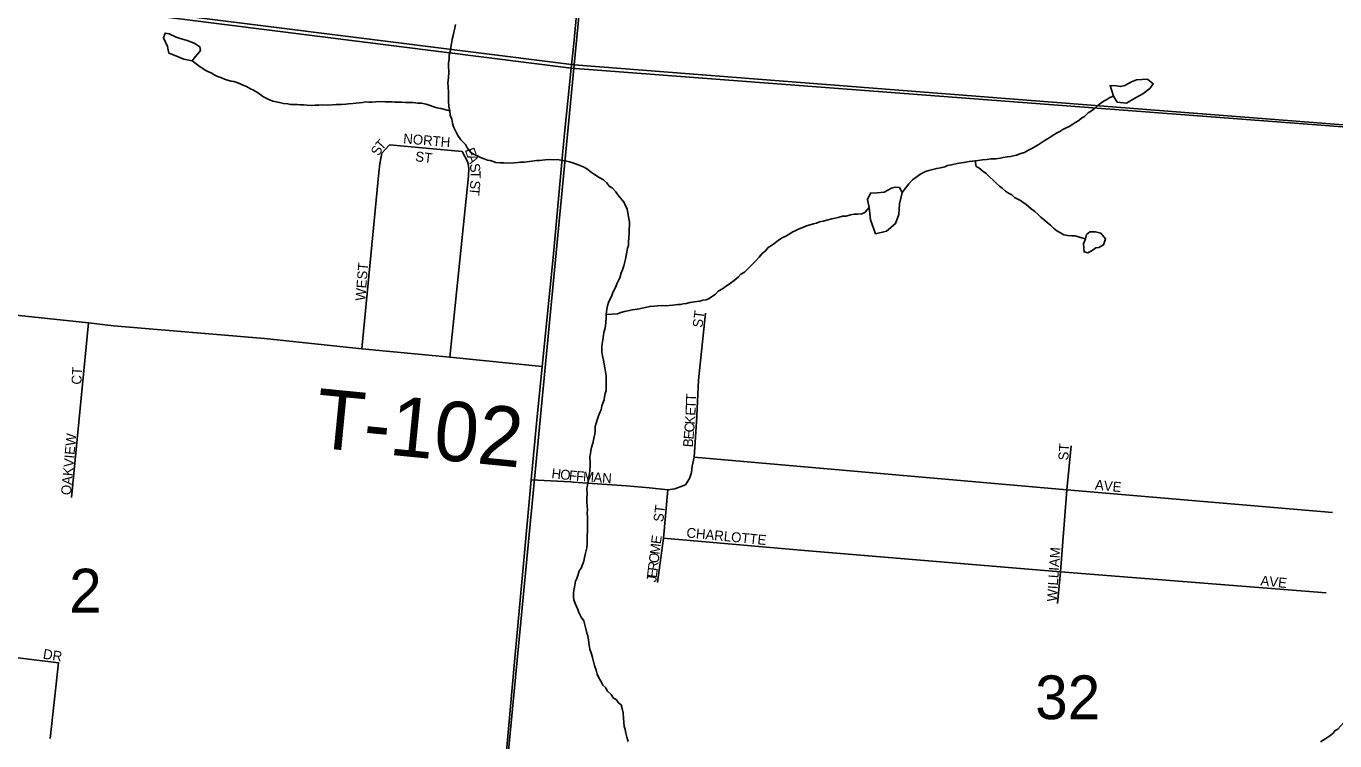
# Model space of a CAD drawing. Extents: x 1310247 to 1664935, y 284496 to 704931.
# Drawn here: x 1485510 to 1492120, y 540403 to 544010 of the extents above; entities that cross this region are included whole.
import ezdxf

# ---------------------------------------------------------------- set-up
doc = ezdxf.new("R2010")
doc.units = 0
for name, color, linetype in [('GM_P_State_Location', 7, 'Continuous'), ('GM_X_Adjacent_County', 7, 'Continuous'), ('GM_X_County', 7, 'Continuous'), ('GM_X_County_Subdivision_Text', 7, 'Continuous'), ('GM_X_Interstate_Shield', 7, 'Continuous'), ('GM_X_Minor_River', 7, 'Continuous'), ('GM_X_Minor_River_Text', 7, 'Continuous'), ('GM_X_State_Location', 7, 'Continuous'), ('GM_X_Township_Subdivision', 7, 'Continuous'), ('GM_X_US_Location', 7, 'Continuous')]:
    doc.layers.add(name, color=color, linetype=linetype)

msp = doc.modelspace()

# ---------------------------------------------------------------- linework, layer by layer
at = {"layer": 'GM_X_Adjacent_County'}
for points in [[(1504720.2, 542599), (1503488.5, 542713.6), (1499272.4, 543150.6), (1493875, 543372.5), (1493839.3, 543374), (1492978.2, 543439.4), (1488263.4, 543797.9), (1482806.6, 544485.6), (1481368.2, 544835.6), (1481346.1, 544841), (1477411.9, 545798.5)], [(1477411.9, 545798.5), (1481346.1, 544841), (1481368.2, 544835.6), (1482806.6, 544485.6), (1488263.4, 543797.9), (1492978.2, 543439.4), (1493839.3, 543374), (1493875, 543372.5), (1499272.4, 543150.6), (1503488.5, 542713.6), (1504720.2, 542599)]]:
    msp.add_lwpolyline(points, dxfattribs=at)
at = {"layer": 'GM_X_County'}
for points in [[(1483404.8, 549962.7), (1488796.9, 549175.7), (1488278.4, 543814.4), (1482824.4, 544500.5)], [(1488796.9, 549175.7), (1494320.9, 547636.3), (1493867.1, 543379.6), (1488278.4, 543814.4)], [(1488278.4, 543814.4), (1487769.1, 538508.9), (1482296.8, 539077.3), (1482824.4, 544500.5)], [(1493867.1, 543379.6), (1493300, 537979.3), (1487769.1, 538508.9), (1488278.4, 543814.4)]]:
    msp.add_lwpolyline(points, close=True, dxfattribs=at)
at = {"layer": 'GM_X_County_Subdivision_Text'}
msp.add_lwpolyline([(1488115.9, 542293), (1487650, 542339), (1487206, 542381.4), (1486714.4, 542433.7), (1485951.5, 542497.9), (1485824.3, 542512.5), (1485410, 542557)], dxfattribs=at)
at = {"layer": 'GM_X_Interstate_Shield'}
for points in [[(1488219.6, 543359.9), (1488229.8, 543467.7), (1488263.4, 543797.9), (1488276, 543921.9), (1488293.1, 544106.6), (1488307.3, 544254.9), (1488308.2, 544266.1)], [(1487728.7, 538217.5), (1487730.8, 538238.4), (1487755.9, 538494.5), (1487806.2, 539014.8), (1487855.2, 539479), (1487900.2, 539943.3), (1487938.3, 540369.7), (1487976.6, 540802), (1488019.9, 541278.4), (1488061.4, 541720.5), (1488087.1, 542004.9), (1488115.9, 542293), (1488171, 542843.3), (1488219.6, 543359.9)]]:
    msp.add_lwpolyline(points, dxfattribs=at)
at = {"layer": 'GM_X_Minor_River'}
for points in [[(1486267, 543954.9), (1486231.3, 543971.8), (1486211.2, 543974.3), (1486202.6, 543950.5), (1486223.7, 543907.8), (1486230.9, 543873.5), (1486248.8, 543867), (1486306.5, 543843.6), (1486348.5, 543834.5)], [(1486348.5, 543834.5), (1486365.1, 543856.2), (1486377.5, 543870), (1486390, 543887.7), (1486386.4, 543905.9), (1486358.7, 543924.6), (1486322.9, 543937.5), (1486287, 543948.4), (1486267, 543954.9)], [(1491118.3, 543739.3), (1491093.9, 543729.8), (1491059.3, 543710.6), (1491037.1, 543705.1), (1491017.1, 543709.6), (1490984.9, 543710.4), (1491001.7, 543657.2)], [(1491001.7, 543657.2), (1491021.1, 543627.2), (1491067.2, 543622.1), (1491114, 543649.1), (1491150.7, 543668.2), (1491185.5, 543695.5), (1491202.2, 543719.2), (1491174.6, 543741.9), (1491118.3, 543739.3)], [(1489921.5, 543196.2), (1489901.4, 543196.7), (1489881.2, 543193.2), (1489844.5, 543172), (1489808.3, 543168.9), (1489774.1, 543167.7), (1489759.2, 543135.9), (1489768.3, 543095.6), (1489774.8, 543033.2), (1489799.2, 542962.4)], [(1489799.2, 542962.4), (1489855.8, 542975.1), (1489900.9, 543014.1), (1489918.1, 543059.8), (1489921.5, 543114), (1489934.9, 543169.8), (1489921.5, 543196.2)], [(1490861.5, 542936.7), (1490850.8, 542910.8), (1490853.9, 542870.6), (1490871.8, 542866.2), (1490894.2, 542877.7), (1490912.6, 542891.3), (1490928.8, 542892.9)], [(1490928.8, 542892.9), (1490951.2, 542906.4), (1490962, 542936.2), (1490938.6, 542964.9), (1490910.6, 542971.6), (1490882.5, 542972.3), (1490866.1, 542958.6), (1490861.5, 542936.7)]]:
    msp.add_lwpolyline(points, dxfattribs=at)
at = {"layer": 'GM_X_Minor_River_Text'}
for points in [[(1487728.4, 543413.7), (1487705, 543436.5), (1487689.7, 543459), (1487682.2, 543475.3), (1487669, 543501.7), (1487663.6, 543519.9), (1487660.2, 543540), (1487650.8, 543560.4), (1487649.6, 543582.4), (1487644.3, 543604.7), (1487643.2, 543632.7), (1487643.6, 543646.7), (1487642.6, 543676.8), (1487641.5, 543704.9), (1487640.1, 543723), (1487643.1, 543750.9), (1487644, 543779), (1487642.9, 543807), (1487643.4, 543823), (1487646.2, 543845), (1487646.8, 543863), (1487651.4, 543882.9), (1487654, 543900.8), (1487656.5, 543914.8), (1487659.1, 543930.8), (1487661.5, 543944.7), (1487666.1, 543962.6), (1487670.7, 543980.5), (1487675.4, 544000.4), (1487678, 544018.3)], [(1487649.6, 543582.4), (1487603.7, 543593.9), (1487583.8, 543598.5), (1487563.9, 543605.1), (1487550, 543609.6), (1487530.1, 543616.2), (1487506.2, 543620.9), (1487488.1, 543621.5), (1487464.1, 543624.2), (1487446, 543624.8), (1487425.9, 543625.4), (1487405.9, 543626), (1487389.8, 543626.5), (1487371.7, 543627.1), (1487357.7, 543627.5), (1487323.6, 543628.6), (1487299.5, 543629.3), (1487275.3, 543628.1), (1487255.2, 543626.7), (1487241.1, 543627.1), (1487223.1, 543627.7), (1487208.9, 543624.1), (1487174.6, 543621.2), (1487160.5, 543619.6), (1487138.4, 543618.3), (1487124.2, 543616.7), (1487102.1, 543615.4), (1487075.9, 543614.2), (1487057.8, 543612.7), (1487031.6, 543611.5), (1487007.5, 543612.3), (1486987.4, 543610.9), (1486969.3, 543611.5), (1486951.2, 543610), (1486929.1, 543610.7), (1486911.1, 543613.3), (1486895.1, 543613.8), (1486879, 543614.2), (1486860.9, 543614.8), (1486844.9, 543615.3), (1486830.9, 543617.7), (1486808.9, 543620.4), (1486788.9, 543625), (1486773, 543627.5), (1486755, 543632.1), (1486735.2, 543640.7), (1486721.4, 543647.2), (1486705.6, 543655.7), (1486687.9, 543668.2), (1486674.1, 543676.7), (1486658.4, 543687.2), (1486642.5, 543693.7), (1486622.8, 543706.3), (1486605, 543712.9), (1486579.2, 543723.7), (1486559.3, 543730.3), (1486545.4, 543732.7), (1486527.4, 543737.3), (1486511.5, 543741.8), (1486493.7, 543750.4), (1486475.8, 543756.9), (1486462, 543763.4), (1486444.2, 543773.9), (1486430.4, 543780.4), (1486416.5, 543786.8), (1486398.8, 543797.4), (1486381.1, 543809.9), (1486348.5, 543834.5)], [(1489934.9, 543169.8), (1489968.3, 543214.3), (1489987, 543233.8), (1490009.7, 543251.1), (1490024.1, 543260.7), (1490038.5, 543270.2), (1490052.7, 543275.8), (1490069, 543281.3), (1490089.2, 543286.7), (1490109.5, 543292.1), (1490127.7, 543295.5), (1490150, 543300.9), (1490164.2, 543306.4), (1490184.4, 543309.8), (1490212.8, 543317), (1490245.1, 543322), (1490273.4, 543327.1), (1490303.7, 543330.2), (1490317.8, 543331.7), (1490340, 543335.1), (1490362.2, 543336.4), (1490384.4, 543339.7), (1490408.5, 543341), (1490430.7, 543344.3), (1490444.9, 543347.8), (1490465.1, 543351.2), (1490481.2, 543352.7), (1490495.4, 543356.3), (1490511.6, 543359.8), (1490534, 543367.1), (1490552.2, 543372.6), (1490566.5, 543380.1), (1490587, 543391.5), (1490601.3, 543399.1), (1490621.8, 543410.5), (1490636.3, 543422.1), (1490652.6, 543431.6), (1490677.3, 543446.8), (1490691.6, 543456.4), (1490714.2, 543469.7), (1490730.6, 543479.2), (1490747, 543488.8), (1490763.3, 543496.3), (1490777.6, 543503.8), (1490796.1, 543515.3), (1490812.4, 543524.8), (1490826.8, 543534.4), (1490841.3, 543545.9), (1490855.6, 543553.5), (1490874.3, 543573), (1490890.7, 543582.5), (1490905.1, 543592.1), (1490923.8, 543609.5), (1490938.2, 543621.1), (1490954.7, 543632.6), (1490969, 543640.2), (1490983.4, 543649.7), (1491001.7, 543657.2)], [(1488396, 542028.8), (1488400.5, 542042.7), (1488407.1, 542060.5), (1488413.6, 542074.3), (1488418.2, 542094.2), (1488422.7, 542108.1), (1488429.3, 542123.9), (1488431.8, 542139.9), (1488434.3, 542155.8), (1488438.8, 542169.7), (1488439.3, 542183.7), (1488440.3, 542213.8), (1488438.7, 542227.8), (1488439.3, 542245.8), (1488436, 542266), (1488432.6, 542286.1), (1488429.2, 542304.2), (1488425.8, 542324.4), (1488420.5, 542346.6), (1488417.2, 542366.7), (1488417.7, 542382.7), (1488418.2, 542396.8), (1488420.8, 542416.7), (1488423.5, 542436.7), (1488428.5, 542464.5), (1488433, 542480.4), (1488435.6, 542498.4), (1488438.2, 542516.3), (1488438.9, 542538.3), (1488439.5, 542554.4), (1488442.4, 542582.3), (1488446.9, 542598.2), (1488451.5, 542616.1), (1488458, 542629.9), (1488466.6, 542645.7), (1488473.3, 542665.5), (1488486.2, 542691.2), (1488494.9, 542712.9), (1488507.9, 542740.6), (1488514.7, 542764.4), (1488521.3, 542780.2), (1488527.9, 542800), (1488537.1, 542833.8), (1488539.7, 542851.8), (1488544.3, 542869.7), (1488547, 542889.6), (1488551.5, 542903.5), (1488552, 542919.5), (1488554.7, 542941.5), (1488555.6, 542967.5), (1488556.1, 542983.5), (1488556.8, 543005.5), (1488557.4, 543021.5), (1488553.9, 543039.7), (1488548.8, 543065.9), (1488545.5, 543088), (1488536, 543106.3), (1488530.5, 543120.5), (1488515, 543139), (1488497.6, 543159.6), (1488488, 543173.9), (1488470.6, 543194.5), (1488454.8, 543203), (1488443.3, 543219.4), (1488425.7, 543233.9), (1488404, 543246.6), (1488380.4, 543261.4), (1488364.7, 543271.9), (1488349, 543284.4), (1488331.4, 543296.9), (1488315.5, 543303.4), (1488297.6, 543310), (1488271.9, 543320.8), (1488253.9, 543325.4), (1488232, 543330.1), (1488218, 543332.5), (1488196.1, 543337.2), (1488171.9, 543335.9), (1488153.8, 543336.5), (1488131.7, 543335.2), (1488103.5, 543332), (1488087.4, 543332.5), (1488063.2, 543329.3), (1488024.8, 543324.4), (1488006.7, 543323), (1487992.6, 543321.4), (1487974.5, 543320), (1487946.3, 543318.9), (1487922.2, 543319.6), (1487904.1, 543320.2), (1487882.1, 543322.8), (1487868.2, 543327.3), (1487854.3, 543331.7), (1487840.3, 543334.2), (1487822.4, 543340.7), (1487804.6, 543347.3), (1487788.8, 543355.8), (1487772.9, 543362.3), (1487755.2, 543372.8), (1487737.8, 543395.4), (1487728.4, 543413.7)], [(1490303.7, 543330.2), (1490308.8, 543302), (1490322.6, 543295.5), (1490342.2, 543278.9), (1490359.8, 543266.3), (1490379.2, 543245.7), (1490394.9, 543233.2), (1490408.5, 543218.8), (1490426, 543202.2), (1490439.8, 543191.7), (1490457.4, 543177.2), (1490471.1, 543166.7), (1490488.9, 543158.2), (1490502.5, 543145.7), (1490516.4, 543139.3), (1490532.2, 543130.8), (1490545.9, 543120.3), (1490559.7, 543111.9), (1490587.1, 543089), (1490604.7, 543074.4), (1490622.3, 543059.9), (1490635.9, 543045.4), (1490653.5, 543030.9), (1490667.1, 543018.4), (1490684.8, 543005.9), (1490698.4, 542991.4), (1490716, 542976.8), (1490733.7, 542966.3), (1490751.5, 542957.7), (1490771.5, 542953.1), (1490791.5, 542952.5), (1490807.6, 542952), (1490861.5, 542936.7)], [(1488439.5, 542554.4), (1488495.9, 542558.6), (1488514.1, 542564.1), (1488532.4, 542569.5), (1488556.7, 542574.8), (1488570.9, 542578.3), (1488585, 542579.9), (1488607.2, 542583.2), (1488621.4, 542586.8), (1488645.7, 542592.1), (1488659.8, 542595.6), (1488682, 542597), (1488698.1, 542598.5), (1488722.3, 542599.7), (1488742.3, 542599.1), (1488758.5, 542600.6), (1488776.6, 542602), (1488800.8, 542605.3), (1488814.9, 542604.9), (1488829.1, 542608.4), (1488845.2, 542609.9), (1488861.4, 542615.4), (1488897.8, 542620.3), (1488911.9, 542621.9), (1488928.1, 542627.4), (1488944.3, 542628.9), (1488960.6, 542636.4), (1488991.4, 542657.5), (1489006, 542673.1), (1489026.5, 542684.5), (1489040.9, 542694), (1489067.6, 542713.3), (1489086.1, 542726.7), (1489106.8, 542744.1), (1489119.3, 542757.7), (1489137.8, 542769.2), (1489156.4, 542786.7), (1489171, 542800.2), (1489193.8, 542823.5), (1489212.6, 542845), (1489225.2, 542860.7), (1489243.8, 542876.1), (1489258.4, 542893.7), (1489279, 542907.1), (1489293.4, 542916.6), (1489309.9, 542930.2), (1489328.3, 542941.6), (1489346.7, 542951), (1489363.1, 542960.6), (1489381.6, 542972), (1489397.9, 542979.5), (1489414.2, 542987), (1489432.6, 542994.5), (1489450.9, 543001.9), (1489469.2, 543007.4), (1489487.4, 543012.8), (1489501.6, 543016.4), (1489517.9, 543021.9), (1489536.1, 543025.3), (1489554.3, 543030.8), (1489578.7, 543038), (1489594.9, 543041.5), (1489611.1, 543045.1), (1489633.3, 543050.4), (1489651.5, 543051.8), (1489673.8, 543057.1), (1489692, 543060.6), (1489710.1, 543062), (1489730.2, 543063.4), (1489746.7, 543069.4), (1489768.3, 543095.6)], [(1488551.2, 540399.2), (1488543.9, 540421.5), (1488538.5, 540441.7), (1488535.1, 540459.8), (1488529.6, 540476), (1488528.2, 540496.1), (1488527, 540518.2), (1488525.8, 540544.3), (1488520.5, 540566.5), (1488515.1, 540584.7), (1488501.4, 540595.1), (1488489.9, 540611.5), (1488476, 540617.9), (1488464.6, 540636.3), (1488445.1, 540654.9), (1488437.6, 540671.2), (1488421.9, 540683.7), (1488412.5, 540704), (1488401.2, 540724.4), (1488393.6, 540738.7), (1488388.2, 540758.9), (1488381, 540783.2), (1488375.6, 540803.3), (1488370.3, 540823.5), (1488363, 540847.8), (1488357.6, 540866), (1488354.3, 540886.2), (1488351, 540910.3), (1488347.7, 540932.4), (1488342.2, 540946.6), (1488338.6, 540960.8), (1488333.3, 540981), (1488326.2, 541009.2), (1488312.7, 541027.7), (1488301.4, 541050.1), (1488295.9, 541066.3), (1488282.8, 541096.7), (1488275.4, 541115), (1488273.8, 541129), (1488274.6, 541151.1), (1488277.3, 541171), (1488281.9, 541188.9), (1488284.5, 541208.8), (1488291, 541222.7), (1488297.7, 541242.5), (1488302.3, 541260.4), (1488312.8, 541274.1), (1488321.6, 541295.9), (1488326, 541309.7), (1488330.6, 541327.6), (1488333.2, 541343.6), (1488337.9, 541363.5), (1488342.3, 541377.4), (1488342.9, 541395.4), (1488343.4, 541409.4), (1488344.3, 541437.4), (1488345.1, 541461.4), (1488345.6, 541475.4), (1488346, 541489.4), (1488344.6, 541507.5), (1488345.4, 541531.5), (1488344.1, 541551.6), (1488344.7, 541569.6), (1488343.3, 541589.7), (1488341.8, 541605.8), (1488342.6, 541629.8), (1488343.2, 541647.8), (1488342.2, 541677.9), (1488344.7, 541691.8), (1488347.1, 541705.8), (1488349.9, 541729.7), (1488354.6, 541749.6), (1488357.3, 541769.6), (1488358, 541791.6), (1488358.5, 541805.6), (1488357.5, 541837.7), (1488360, 541851.6), (1488362.5, 541867.6), (1488365.1, 541883.5), (1488371.8, 541905.3), (1488378.9, 541937.2), (1488381.4, 541951.1), (1488384, 541969.1), (1488384.6, 541989.1), (1488389.2, 542007), (1488396, 542028.8)], [(1492047.5, 540397.3), (1492074.2, 540414.6), (1492094.7, 540427.9), (1492111.2, 540441.5), (1492121.7, 540455.2), (1492136, 540462.7), (1492148.5, 540476.4), (1492163.2, 540493.9), (1492185.8, 540509.3), (1492192.3, 540523.1), (1492210.9, 540538.6), (1492227.5, 540556.1), (1492236, 540569.8), (1492252.5, 540581.3), (1492267, 540594.9), (1492281.5, 540608.5), (1492296.1, 540624.1), (1492310.6, 540637.6), (1492325.1, 540651.2), (1492341.7, 540666.7), (1492358.3, 540684.3)]]:
    msp.add_lwpolyline(points, dxfattribs=at)
at = {"layer": 'GM_X_State_Location'}
for points in [[(1487206, 542381.4), (1487290.8, 543272.3), (1487295.6, 543314.6), (1487306.1, 543369.7), (1487345.6, 543410.8)], [(1487345.6, 543410.8), (1487712.1, 543377.2)], [(1487712.1, 543377.2), (1487739.9, 543323.2), (1487746.1, 543291.1), (1487744.7, 543252.7), (1487650, 542339)], [(1485631.7, 540415.1), (1485673.8, 540797), (1485387.5, 540831.7), (1485264.7, 540856.7), (1485192, 540889.6), (1485141.9, 540927.1), (1485081.7, 541003.3), (1485030.5, 541088.6), (1484942.9, 541287.8), (1484901, 541376.4), (1484863.8, 541458.1), (1484837.1, 541522.9), (1484816, 541566.6), (1484798.2, 541624.8), (1484782.9, 541686.3), (1484778, 541750.3), (1484779.6, 541802.9), (1484786.1, 541886.2), (1484843.6, 542487.4), (1484857.3, 542607.2)], [(1488897.5, 542042.7), (1488905.3, 542223.8), (1488941.7, 542561.3)], [(1485738.5, 541630.5), (1485824.3, 542512.5)], [(1488883.9, 541834.8), (1488897.4, 542038.4), (1488897.5, 542042.7)], [(1490719.4, 541096.6), (1490734.5, 541255.5), (1490766.9, 541670.6), (1490789.1, 541891.2)], [(1488273.6, 541708.7), (1488542.4, 541690.1), (1488657.8, 541680.3), (1488750.2, 541669.7), (1488785.7, 541675), (1488840.7, 541695.7), (1488860.2, 541727.4), (1488870.3, 541758.1), (1488874.5, 541790.1), (1488883.9, 541834.8), (1490766.9, 541670.6), (1492109, 541555.9)], [(1488061.4, 541720.5), (1488260.1, 541709.6), (1488273.6, 541708.7)], [(1488750.2, 541669.7), (1488728.8, 541426.4), (1488699.5, 541202.4)], [(1488728.8, 541426.4), (1489441.4, 541363.4), (1490734.5, 541255.5), (1492075.9, 541149.7)]]:
    msp.add_lwpolyline(points, dxfattribs=at)

# ---------------------------------------------------------------- texts
at = {"layer": 'GM_P_State_Location'}
for s, rotation, p in [('NORTH', 355.23447, (1487413, 543418.7)), ('S', 63.03171, (1487292, 543351.6)), ('T', 47.70609, (1487306, 543380.1)), ('E', 289.47187, (1487724.6, 543386.1)), ('ST', 352.88003, (1487473.1, 543328.9)), ('A', 288.57318, (1487736.3, 543353.1)), ('S', 278.5821, (1487749.8, 543313.6)), ('T', 270.765, (1487754.9, 543280.6)), ('T', 265.24089, (1487751.7, 543198.4)), ('S', 265.54262, (1487754.4, 543233.5)), ('WEST', 85.48254, (1487222.4, 542622.4)), ('ST', 82.88002, (1488925.3, 542486.4)), ('CT', 86.82218, (1485788, 542199.8)), ('T', 88.03269, (1488892.7, 542114.3)), ('E', 87.59327, (1488890, 542043.5)), ('T', 88.00783, (1488891.4, 542079.1)), ('C', 85.12617, (1488883.2, 541957.9)), ('K', 85.72478, (1488886.6, 541997.9)), ('OAKVIEW', 84.80825, (1485735.2, 541641.3)), ('E', 85.12576, (1488880.2, 541922.8)), ('B', 85.11334, (1488876.8, 541883.3)), ('ST', 86.4126, (1490773.2, 541817.1)), ('H', 353.47151, (1488161.3, 541729)), ('O', 353.44979, (1488205, 541724)), ('F', 354.30067, (1488249.5, 541718.9)), ('F', 355.72051, (1488285.9, 541715.3)), ('M', 356.00183, (1488321.2, 541712.7)), ('A', 355.99692, (1488373.9, 541709)), ('N', 356.00649, (1488417.8, 541705.9)), ('AVE', 354.09772, (1490906.8, 541671.8)), ('ST', 82.87834, (1488727.3, 541505.2)), ('CHARLOTTE', 354.49493, (1488843.1, 541429.8)), ('E', 82.38369, (1488715, 541393.7)), ('O', 83.18673, (1488703.5, 541297.7)), ('M', 83.20281, (1488708.8, 541341.4)), ('WILLIAM', 86.31065, (1490716, 541104.3)), ('E', 83.20593, (1488694.7, 541223.4)), ('R', 83.18518, (1488698.8, 541258.4)), ('J', 83.16243, (1488692, 541201.6)), ('AVE', 354.08949, (1491742.8, 541187.9)), ('DR', 351.03092, (1485592.1, 540818.2))]:
    msp.add_text(s, height=50, rotation=rotation, dxfattribs=at).set_placement(p)
at = {"layer": 'GM_X_Township_Subdivision'}
msp.add_text('T-102', height=300, rotation=354.39448, dxfattribs=at).set_placement((1486960.7, 541884.5))
at = {"layer": 'GM_X_US_Location'}
for s, p in [('2', (1485727, 541050.6)), ('32', (1490606.6, 540512.2))]:
    msp.add_text(s, height=221, rotation=0.00001, dxfattribs=at).set_placement(p)

doc.saveas('drawing.dxf')
